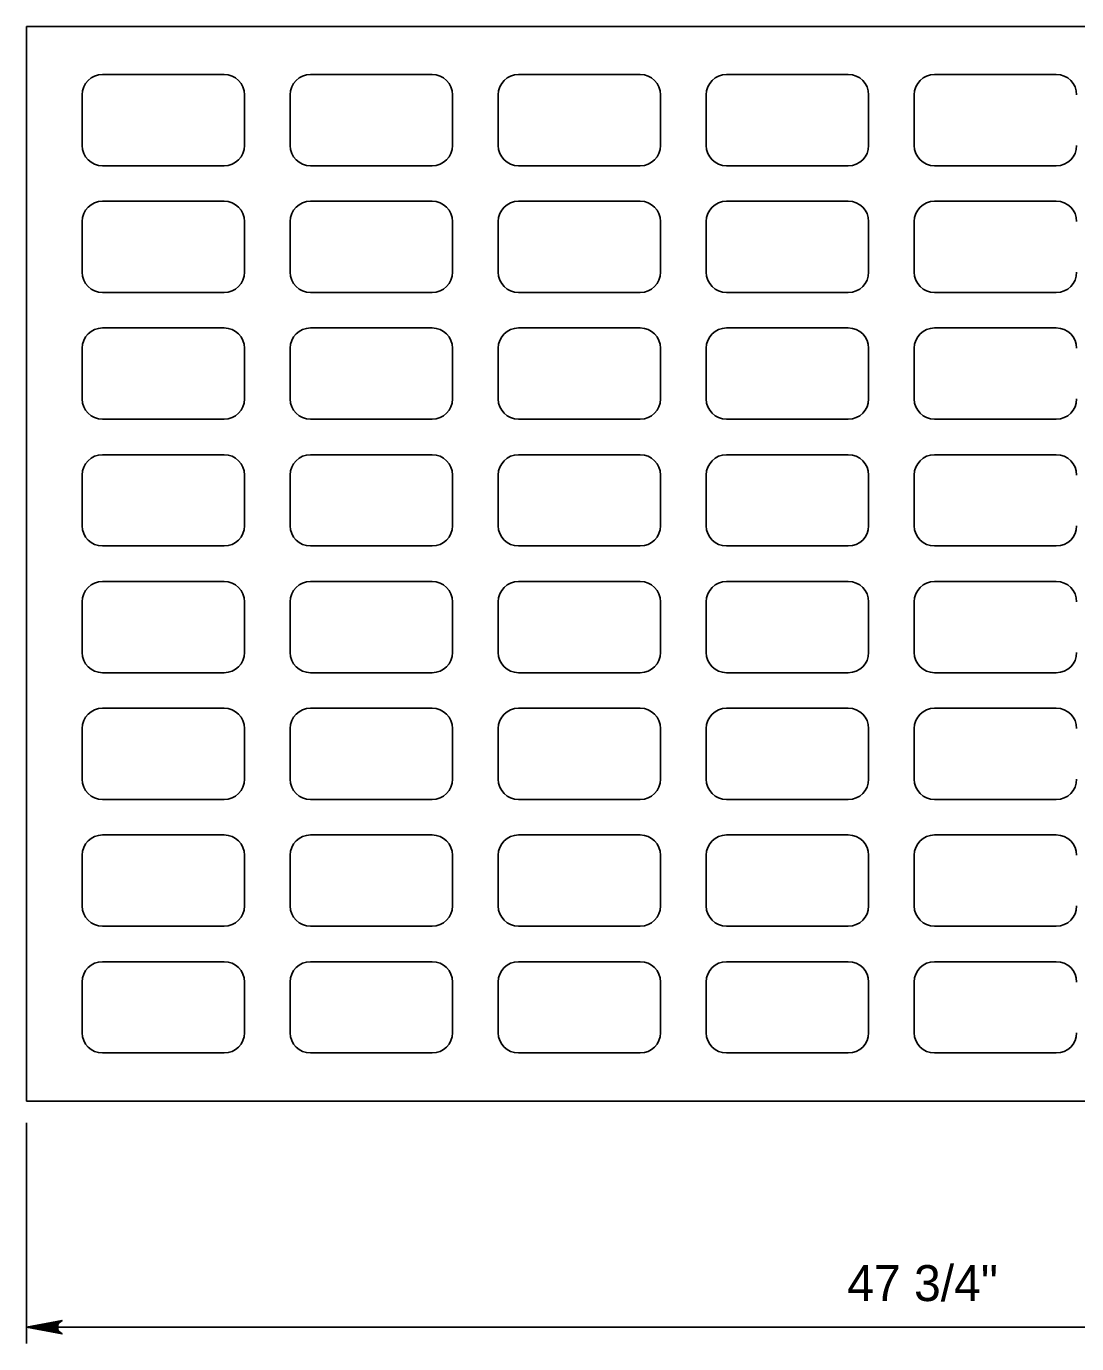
# Model space of a CAD drawing. Extents: x 2087776 to 2104538, y 970919 to 982612.
# Drawn here: x 2091023.5 to 2091311, y 977349.2 to 977710 of the extents above; entities that cross this region are included whole.
import ezdxf

# ---------------------------------------------------------------- set-up
doc = ezdxf.new("R2010")
doc.units = 0
doc.layers.add('1', color=7, linetype='Continuous')

msp = doc.modelspace()

# ---------------------------------------------------------------- linework, layer by layer
at = {"layer": '1'}
for p, q in [((2091023.48, 977415.56), (2091023.48, 977710.01)), ((2091023.48, 977710.01), (2091554.04, 977710.01)), ((2091044.3, 977696.82), (2091077.64, 977696.82)), ((2091101.25, 977696.82), (2091134.58, 977696.82)), ((2091158.2, 977696.82), (2091191.53, 977696.82)), ((2091215.14, 977696.82), (2091248.48, 977696.82)), ((2091305.42, 977696.82), (2091272.09, 977696.82)), ((2091038.74, 977677.38), (2091038.74, 977691.26)), ((2091083.2, 977677.38), (2091083.2, 977691.26)), ((2091095.69, 977677.38), (2091095.69, 977691.26)), ((2091140.14, 977677.38), (2091140.14, 977691.26)), ((2091152.64, 977677.38), (2091152.64, 977691.26)), ((2091197.09, 977677.38), (2091197.09, 977691.26)), ((2091209.58, 977677.38), (2091209.58, 977691.26)), ((2091254.04, 977677.38), (2091254.04, 977691.26)), ((2091266.53, 977677.38), (2091266.53, 977691.26)), ((2091044.3, 977671.82), (2091077.64, 977671.82)), ((2091101.25, 977671.82), (2091134.58, 977671.82)), ((2091158.2, 977671.82), (2091191.53, 977671.82)), ((2091215.14, 977671.82), (2091248.48, 977671.82)), ((2091305.42, 977671.82), (2091272.09, 977671.82)), ((2091044.3, 977662.1), (2091077.64, 977662.1)), ((2091101.25, 977662.1), (2091134.58, 977662.1)), ((2091158.2, 977662.1), (2091191.53, 977662.1)), ((2091215.14, 977662.1), (2091248.48, 977662.1)), ((2091305.42, 977662.1), (2091272.09, 977662.1)), ((2091038.74, 977642.66), (2091038.74, 977656.54)), ((2091083.2, 977642.66), (2091083.2, 977656.54)), ((2091095.69, 977642.66), (2091095.69, 977656.54)), ((2091140.14, 977642.66), (2091140.14, 977656.54)), ((2091152.64, 977642.66), (2091152.64, 977656.54)), ((2091197.09, 977642.66), (2091197.09, 977656.54)), ((2091209.58, 977642.66), (2091209.58, 977656.54)), ((2091254.04, 977642.66), (2091254.04, 977656.54)), ((2091266.53, 977642.66), (2091266.53, 977656.54)), ((2091044.3, 977637.1), (2091077.64, 977637.1)), ((2091101.25, 977637.1), (2091134.58, 977637.1)), ((2091158.2, 977637.1), (2091191.53, 977637.1)), ((2091215.14, 977637.1), (2091248.48, 977637.1)), ((2091305.42, 977637.1), (2091272.09, 977637.1)), ((2091044.3, 977627.38), (2091077.64, 977627.38)), ((2091101.25, 977627.38), (2091134.58, 977627.38)), ((2091158.2, 977627.38), (2091191.53, 977627.38)), ((2091215.14, 977627.38), (2091248.48, 977627.38)), ((2091305.42, 977627.38), (2091272.09, 977627.38)), ((2091038.74, 977607.94), (2091038.74, 977621.82)), ((2091083.2, 977607.94), (2091083.2, 977621.82)), ((2091095.69, 977607.94), (2091095.69, 977621.82)), ((2091140.14, 977607.94), (2091140.14, 977621.82)), ((2091152.64, 977607.94), (2091152.64, 977621.82)), ((2091197.09, 977607.94), (2091197.09, 977621.82)), ((2091209.58, 977607.94), (2091209.58, 977621.82)), ((2091254.04, 977607.94), (2091254.04, 977621.82)), ((2091266.53, 977607.94), (2091266.53, 977621.82)), ((2091044.3, 977602.38), (2091077.64, 977602.38)), ((2091101.25, 977602.38), (2091134.58, 977602.38)), ((2091158.2, 977602.38), (2091191.53, 977602.38)), ((2091215.14, 977602.38), (2091248.48, 977602.38)), ((2091305.42, 977602.38), (2091272.09, 977602.38)), ((2091044.3, 977592.66), (2091077.64, 977592.66)), ((2091101.25, 977592.66), (2091134.58, 977592.66)), ((2091158.2, 977592.66), (2091191.53, 977592.66)), ((2091215.14, 977592.66), (2091248.48, 977592.66)), ((2091305.42, 977592.66), (2091272.09, 977592.66)), ((2091038.74, 977573.22), (2091038.74, 977587.1)), ((2091083.2, 977573.22), (2091083.2, 977587.1)), ((2091095.69, 977573.22), (2091095.69, 977587.1)), ((2091140.14, 977573.22), (2091140.14, 977587.1)), ((2091152.64, 977573.22), (2091152.64, 977587.1)), ((2091197.09, 977573.22), (2091197.09, 977587.1)), ((2091209.58, 977573.22), (2091209.58, 977587.1)), ((2091254.04, 977573.22), (2091254.04, 977587.1)), ((2091266.53, 977573.22), (2091266.53, 977587.1)), ((2091044.3, 977567.66), (2091077.64, 977567.66)), ((2091101.25, 977567.66), (2091134.58, 977567.66)), ((2091158.2, 977567.66), (2091191.53, 977567.66)), ((2091215.14, 977567.66), (2091248.48, 977567.66)), ((2091305.42, 977567.66), (2091272.09, 977567.66)), ((2091044.3, 977557.94), (2091077.64, 977557.94)), ((2091101.25, 977557.94), (2091134.58, 977557.94)), ((2091158.2, 977557.94), (2091191.53, 977557.94)), ((2091215.14, 977557.94), (2091248.48, 977557.94)), ((2091305.42, 977557.94), (2091272.09, 977557.94)), ((2091038.74, 977538.5), (2091038.74, 977552.38)), ((2091083.2, 977538.5), (2091083.2, 977552.38)), ((2091095.69, 977538.5), (2091095.69, 977552.38)), ((2091140.14, 977538.5), (2091140.14, 977552.38)), ((2091152.64, 977538.5), (2091152.64, 977552.38)), ((2091197.09, 977538.5), (2091197.09, 977552.38)), ((2091209.58, 977538.5), (2091209.58, 977552.38)), ((2091254.04, 977538.5), (2091254.04, 977552.38)), ((2091266.53, 977538.5), (2091266.53, 977552.38)), ((2091044.3, 977532.94), (2091077.64, 977532.94)), ((2091101.25, 977532.94), (2091134.58, 977532.94)), ((2091158.2, 977532.94), (2091191.53, 977532.94)), ((2091215.14, 977532.94), (2091248.48, 977532.94)), ((2091305.42, 977532.94), (2091272.09, 977532.94)), ((2091044.3, 977523.22), (2091077.64, 977523.22)), ((2091101.25, 977523.22), (2091134.58, 977523.22)), ((2091158.2, 977523.22), (2091191.53, 977523.22)), ((2091215.14, 977523.22), (2091248.48, 977523.22)), ((2091305.42, 977523.22), (2091272.09, 977523.22)), ((2091038.74, 977503.78), (2091038.74, 977517.66)), ((2091083.2, 977503.78), (2091083.2, 977517.66)), ((2091095.69, 977503.78), (2091095.69, 977517.66)), ((2091140.14, 977503.78), (2091140.14, 977517.66)), ((2091152.64, 977503.78), (2091152.64, 977517.66)), ((2091197.09, 977503.78), (2091197.09, 977517.66)), ((2091209.58, 977503.78), (2091209.58, 977517.66)), ((2091254.04, 977503.78), (2091254.04, 977517.66)), ((2091266.53, 977503.78), (2091266.53, 977517.66)), ((2091044.3, 977498.22), (2091077.64, 977498.22)), ((2091101.25, 977498.22), (2091134.58, 977498.22)), ((2091158.2, 977498.22), (2091191.53, 977498.22)), ((2091215.14, 977498.22), (2091248.48, 977498.22)), ((2091305.42, 977498.22), (2091272.09, 977498.22)), ((2091044.3, 977488.5), (2091077.64, 977488.5)), ((2091101.25, 977488.5), (2091134.58, 977488.5)), ((2091158.2, 977488.5), (2091191.53, 977488.5)), ((2091215.14, 977488.5), (2091248.48, 977488.5)), ((2091305.42, 977488.5), (2091272.09, 977488.5)), ((2091038.74, 977469.06), (2091038.74, 977482.94)), ((2091083.2, 977469.06), (2091083.2, 977482.94)), ((2091095.69, 977469.06), (2091095.69, 977482.94)), ((2091140.14, 977469.06), (2091140.14, 977482.94)), ((2091152.64, 977469.06), (2091152.64, 977482.94)), ((2091197.09, 977469.06), (2091197.09, 977482.94)), ((2091209.58, 977469.06), (2091209.58, 977482.94)), ((2091254.04, 977469.06), (2091254.04, 977482.94)), ((2091266.53, 977469.06), (2091266.53, 977482.94)), ((2091044.3, 977463.5), (2091077.64, 977463.5)), ((2091101.25, 977463.5), (2091134.58, 977463.5)), ((2091158.2, 977463.5), (2091191.53, 977463.5)), ((2091215.14, 977463.5), (2091248.48, 977463.5)), ((2091305.42, 977463.5), (2091272.09, 977463.5)), ((2091044.3, 977453.78), (2091077.64, 977453.78)), ((2091101.25, 977453.78), (2091134.58, 977453.78)), ((2091158.2, 977453.78), (2091191.53, 977453.78)), ((2091215.14, 977453.78), (2091248.48, 977453.78)), ((2091305.42, 977453.78), (2091272.09, 977453.78)), ((2091038.74, 977434.34), (2091038.74, 977448.22)), ((2091083.2, 977434.34), (2091083.2, 977448.22)), ((2091095.69, 977434.34), (2091095.69, 977448.22)), ((2091140.14, 977434.34), (2091140.14, 977448.22)), ((2091152.64, 977434.34), (2091152.64, 977448.22)), ((2091197.09, 977434.34), (2091197.09, 977448.22)), ((2091209.58, 977434.34), (2091209.58, 977448.22)), ((2091254.04, 977434.34), (2091254.04, 977448.22)), ((2091266.53, 977434.34), (2091266.53, 977448.22)), ((2091044.3, 977428.78), (2091077.64, 977428.78)), ((2091101.25, 977428.78), (2091134.58, 977428.78)), ((2091158.2, 977428.78), (2091191.53, 977428.78)), ((2091215.14, 977428.78), (2091248.48, 977428.78)), ((2091305.42, 977428.78), (2091272.09, 977428.78)), ((2091554.04, 977415.56), (2091023.48, 977415.56)), ((2091023.48, 977409.66), (2091023.48, 977349.15)), ((2091554.04, 977353.67), (2091023.48, 977353.67))]:
    msp.add_line(p, q, dxfattribs=at)
msp.add_lwpolyline([(2091023.48, 977353.67), (2091033.26, 977355.5), (2091032.88, 977355.24), (2091032.51, 977354.98), (2091032.31, 977354.65), (2091032.12, 977354.32), (2091032.06, 977354), (2091032.01, 977353.67), (2091032.06, 977353.34), (2091032.12, 977353.01), (2091032.31, 977352.68), (2091032.51, 977352.35), (2091032.88, 977352.09), (2091033.26, 977351.83), (2091023.48, 977353.67), (2091032.88, 977352.09), (2091032.51, 977352.35), (2091023.48, 977353.67), (2091032.31, 977352.68), (2091032.12, 977353.01), (2091023.48, 977353.67), (2091032.06, 977353.34), (2091032.01, 977353.67), (2091023.48, 977353.67), (2091032.06, 977354), (2091032.12, 977354.32), (2091023.48, 977353.67), (2091032.31, 977354.65), (2091032.51, 977354.98), (2091023.48, 977353.67), (2091032.88, 977355.24)], dxfattribs=at)
for centre, start, end in [((2091044.3, 977691.26), 90, 180), ((2091077.64, 977691.26), 0, 90), ((2091101.25, 977691.26), 90, 180), ((2091134.58, 977691.26), 0, 90), ((2091158.2, 977691.26), 90, 180), ((2091191.53, 977691.26), 0, 90), ((2091215.14, 977691.26), 90, 180), ((2091248.48, 977691.26), 0, 90), ((2091272.09, 977691.26), 90, 180), ((2091305.42, 977691.26), 0, 90), ((2091044.3, 977677.38), 180, 270), ((2091077.64, 977677.38), 270, 0), ((2091101.25, 977677.38), 180, 270), ((2091134.58, 977677.38), 270, 0), ((2091158.2, 977677.38), 180, 270), ((2091191.53, 977677.38), 270, 0), ((2091215.14, 977677.38), 180, 270), ((2091248.48, 977677.38), 270, 0), ((2091272.09, 977677.38), 180, 270), ((2091305.42, 977677.38), 270, 0), ((2091044.3, 977656.54), 90, 180), ((2091077.64, 977656.54), 0, 90), ((2091101.25, 977656.54), 90, 180), ((2091134.58, 977656.54), 0, 90), ((2091158.2, 977656.54), 90, 180), ((2091191.53, 977656.54), 0, 90), ((2091215.14, 977656.54), 90, 180), ((2091248.48, 977656.54), 0, 90), ((2091272.09, 977656.54), 90, 180), ((2091305.42, 977656.54), 0, 90), ((2091044.3, 977642.66), 180, 270), ((2091077.64, 977642.66), 270, 0), ((2091101.25, 977642.66), 180, 270), ((2091134.58, 977642.66), 270, 0), ((2091158.2, 977642.66), 180, 270), ((2091191.53, 977642.66), 270, 0), ((2091215.14, 977642.66), 180, 270), ((2091248.48, 977642.66), 270, 0), ((2091272.09, 977642.66), 180, 270), ((2091305.42, 977642.66), 270, 0), ((2091044.3, 977621.82), 90, 180), ((2091077.64, 977621.82), 0, 90), ((2091101.25, 977621.82), 90, 180), ((2091134.58, 977621.82), 0, 90), ((2091158.2, 977621.82), 90, 180), ((2091191.53, 977621.82), 0, 90), ((2091215.14, 977621.82), 90, 180), ((2091248.48, 977621.82), 0, 90), ((2091272.09, 977621.82), 90, 180), ((2091305.42, 977621.82), 0, 90), ((2091044.3, 977607.94), 180, 270), ((2091077.64, 977607.94), 270, 0), ((2091101.25, 977607.94), 180, 270), ((2091134.58, 977607.94), 270, 0), ((2091158.2, 977607.94), 180, 270), ((2091191.53, 977607.94), 270, 0), ((2091215.14, 977607.94), 180, 270), ((2091248.48, 977607.94), 270, 0), ((2091272.09, 977607.94), 180, 270), ((2091305.42, 977607.94), 270, 0), ((2091044.3, 977587.1), 90, 180), ((2091077.64, 977587.1), 0, 90), ((2091101.25, 977587.1), 90, 180), ((2091134.58, 977587.1), 0, 90), ((2091158.2, 977587.1), 90, 180), ((2091191.53, 977587.1), 0, 90), ((2091215.14, 977587.1), 90, 180), ((2091248.48, 977587.1), 0, 90), ((2091272.09, 977587.1), 90, 180), ((2091305.42, 977587.1), 0, 90), ((2091044.3, 977573.22), 180, 270), ((2091077.64, 977573.22), 270, 0), ((2091101.25, 977573.22), 180, 270), ((2091134.58, 977573.22), 270, 0), ((2091158.2, 977573.22), 180, 270), ((2091191.53, 977573.22), 270, 0), ((2091215.14, 977573.22), 180, 270), ((2091248.48, 977573.22), 270, 0), ((2091272.09, 977573.22), 180, 270), ((2091305.42, 977573.22), 270, 0), ((2091044.3, 977552.38), 90, 180), ((2091077.64, 977552.38), 0, 90), ((2091101.25, 977552.38), 90, 180), ((2091134.58, 977552.38), 0, 90), ((2091158.2, 977552.38), 90, 180), ((2091191.53, 977552.38), 0, 90), ((2091215.14, 977552.38), 90, 180), ((2091248.48, 977552.38), 0, 90), ((2091272.09, 977552.38), 90, 180), ((2091305.42, 977552.38), 0, 90), ((2091044.3, 977538.5), 180, 270), ((2091077.64, 977538.5), 270, 0), ((2091101.25, 977538.5), 180, 270), ((2091134.58, 977538.5), 270, 0), ((2091158.2, 977538.5), 180, 270), ((2091191.53, 977538.5), 270, 0), ((2091215.14, 977538.5), 180, 270), ((2091248.48, 977538.5), 270, 0), ((2091272.09, 977538.5), 180, 270), ((2091305.42, 977538.5), 270, 0), ((2091044.3, 977517.66), 90, 180), ((2091077.64, 977517.66), 0, 90), ((2091101.25, 977517.66), 90, 180), ((2091134.58, 977517.66), 0, 90), ((2091158.2, 977517.66), 90, 180), ((2091191.53, 977517.66), 0, 90), ((2091215.14, 977517.66), 90, 180), ((2091248.48, 977517.66), 0, 90), ((2091272.09, 977517.66), 90, 180), ((2091305.42, 977517.66), 0, 90), ((2091044.3, 977503.78), 180, 270), ((2091077.64, 977503.78), 270, 0), ((2091101.25, 977503.78), 180, 270), ((2091134.58, 977503.78), 270, 0), ((2091158.2, 977503.78), 180, 270), ((2091191.53, 977503.78), 270, 0), ((2091215.14, 977503.78), 180, 270), ((2091248.48, 977503.78), 270, 0), ((2091272.09, 977503.78), 180, 270), ((2091305.42, 977503.78), 270, 0), ((2091044.3, 977482.94), 90, 180), ((2091077.64, 977482.94), 0, 90), ((2091101.25, 977482.94), 90, 180), ((2091134.58, 977482.94), 0, 90), ((2091158.2, 977482.94), 90, 180), ((2091191.53, 977482.94), 0, 90), ((2091215.14, 977482.94), 90, 180), ((2091248.48, 977482.94), 0, 90), ((2091272.09, 977482.94), 90, 180), ((2091305.42, 977482.94), 0, 90), ((2091044.3, 977469.06), 180, 270), ((2091077.64, 977469.06), 270, 360), ((2091101.25, 977469.06), 180, 270), ((2091134.58, 977469.06), 270, 360), ((2091158.2, 977469.06), 180, 270), ((2091191.53, 977469.06), 270, 360), ((2091215.14, 977469.06), 180, 270), ((2091248.48, 977469.06), 270, 360), ((2091272.09, 977469.06), 180, 270), ((2091305.42, 977469.06), 270, 0), ((2091044.3, 977448.22), 90, 180), ((2091077.64, 977448.22), 0, 90), ((2091101.25, 977448.22), 90, 180), ((2091134.58, 977448.22), 0, 90), ((2091158.2, 977448.22), 90, 180), ((2091191.53, 977448.22), 0, 90), ((2091215.14, 977448.22), 90, 180), ((2091248.48, 977448.22), 0, 90), ((2091272.09, 977448.22), 90, 180), ((2091305.42, 977448.22), 0, 90), ((2091044.3, 977434.34), 180, 270), ((2091077.64, 977434.34), 270, 360), ((2091101.25, 977434.34), 180, 270), ((2091134.58, 977434.34), 270, 360), ((2091158.2, 977434.34), 180, 270), ((2091191.53, 977434.34), 270, 360), ((2091215.14, 977434.34), 180, 270), ((2091248.48, 977434.34), 270, 360), ((2091272.09, 977434.34), 180, 270), ((2091305.42, 977434.34), 270, 0)]:
    msp.add_arc(centre, 5.56, start, end, dxfattribs=at)

# ---------------------------------------------------------------- texts
msp.add_text('47 3/4"', height=9.843, dxfattribs=at).set_placement((2091248.17, 977360.82))

doc.saveas('drawing.dxf')
